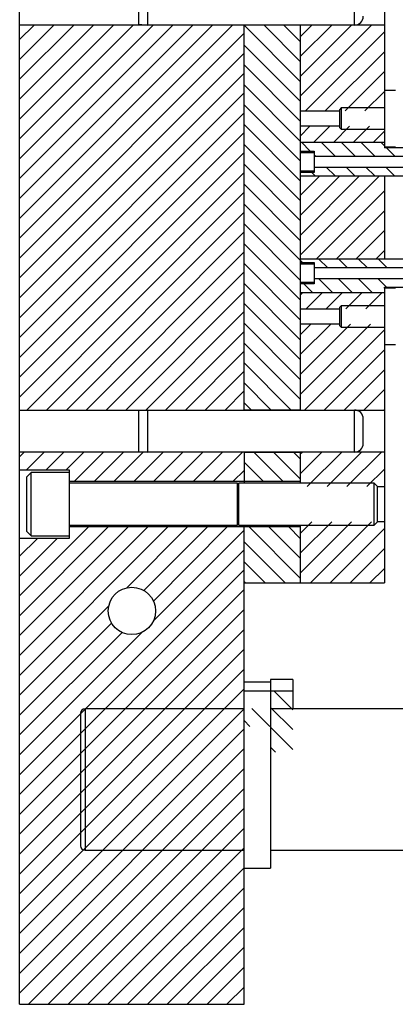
# Model space of a CAD drawing. Header units: inches. Extents: x 1880 to 2363, y -453 to -54.
# Tile 540 of 656: x 1916.54 to 1919.89, y -127.96 to -119.2. Entities that reach past the tile are written whole.
import ezdxf

# ---------------------------------------------------------------- set-up
doc = ezdxf.new("R2010")
doc.units = ezdxf.units.IN
doc.header["$LTSCALE"] = 0.5
doc.header["$MEASUREMENT"] = 0
doc.layers.add('SID-M-F', color=202, linetype='Continuous')
doc.layers.add('SID-M-S', color=105, linetype='Continuous')

msp = doc.modelspace()

# ---------------------------------------------------------------- linework, layer by layer
at = {"layer": 'SID-M-F', "linetype": 'Continuous'}
for p, q in [((1916.54171, -119.3758), (1916.6707, -119.24682)), ((1916.54171, -119.55258), (1916.84748, -119.24682)), ((1916.54171, -119.72935), (1917.02425, -119.24682)), ((1916.54171, -119.90613), (1917.20103, -119.24682)), ((1916.54171, -120.08291), (1917.37781, -119.24682)), ((1916.54171, -120.25968), (1917.55458, -119.24682)), ((1916.54171, -120.43646), (1917.73136, -119.24682)), ((1916.54171, -120.61324), (1917.90814, -119.24682)), ((1916.54171, -120.79001), (1918.08491, -119.24682)), ((1916.54171, -120.96679), (1918.26169, -119.24682)), ((1916.54171, -121.14357), (1918.43847, -119.24682)), ((1919.04171, -119.74829), (1918.54274, -119.24932)), ((1919.04171, -119.57151), (1918.71952, -119.24932)), ((1919.04171, -119.39474), (1918.89629, -119.24932)), ((1919.04171, -119.35067), (1919.14557, -119.24682)), ((1919.04171, -119.52745), (1919.32235, -119.24682)), ((1919.04171, -119.70423), (1919.49913, -119.24682)), ((1919.04171, -119.881), (1919.6759, -119.24682)), ((1919.08818, -120.01132), (1919.79171, -119.30778)), ((1916.54171, -121.32034), (1918.54171, -119.32034)), ((1919.04171, -119.92507), (1918.54171, -119.42507)), ((1919.26496, -120.01132), (1919.79171, -119.48456)), ((1916.54171, -121.49712), (1918.54171, -119.49712)), ((1919.04171, -120.10184), (1918.54171, -119.60184)), ((1919.44173, -120.01132), (1919.79171, -119.66133)), ((1916.54171, -121.6739), (1918.54171, -119.6739)), ((1919.04171, -120.27862), (1918.54171, -119.77862)), ((1916.54171, -121.85067), (1918.54171, -119.85067)), ((1919.61851, -120.01132), (1919.79171, -119.83811)), ((1919.04171, -120.4554), (1918.54171, -119.9554)), ((1916.54171, -122.02745), (1918.54171, -120.02745)), ((1919.04171, -120.63217), (1918.54171, -120.13217)), ((1919.04171, -120.23456), (1919.12896, -120.14732)), ((1919.16373, -120.28932), (1919.30573, -120.14732)), ((1919.34051, -120.28932), (1919.48251, -120.14732)), ((1919.51729, -120.28932), (1919.65929, -120.14732)), ((1916.54171, -122.20423), (1918.54171, -120.20423)), ((1919.69406, -120.28932), (1919.79171, -120.19166)), ((1919.04171, -120.80895), (1918.54171, -120.30895)), ((1919.13179, -120.36869), (1919.05241, -120.28932)), ((1919.35729, -120.41742), (1919.22919, -120.28932)), ((1919.53406, -120.41742), (1919.40596, -120.28932)), ((1919.71084, -120.41742), (1919.58274, -120.28932)), ((1919.79221, -120.32201), (1919.75952, -120.28932)), ((1919.88762, -120.41742), (1919.80952, -120.33932)), ((1916.54171, -122.381), (1918.54171, -120.381)), ((1919.18051, -120.41742), (1919.16671, -120.40362)), ((1919.04171, -120.98573), (1918.54171, -120.48573)), ((1919.35241, -120.58932), (1919.27431, -120.51122)), ((1919.52919, -120.58932), (1919.45109, -120.51122)), ((1919.70596, -120.58932), (1919.62786, -120.51122)), ((1919.88274, -120.58932), (1919.80464, -120.51122)), ((1916.54171, -122.55778), (1918.54171, -120.55778)), ((1919.04171, -120.76489), (1919.21729, -120.58932)), ((1919.04171, -120.94166), (1919.39406, -120.58932)), ((1919.04171, -121.11844), (1919.57084, -120.58932)), ((1919.04171, -121.29522), (1919.74762, -120.58932)), ((1919.17563, -120.58932), (1919.14626, -120.55994)), ((1919.04171, -121.1625), (1918.54171, -120.6625)), ((1916.60446, -122.67182), (1918.54171, -120.73456)), ((1919.18439, -121.32932), (1919.79171, -120.722)), ((1919.06113, -121.35869), (1918.54171, -120.83928)), ((1916.78123, -122.67182), (1918.54171, -120.91133)), ((1919.36117, -121.32932), (1919.79171, -120.89877)), ((1919.04171, -121.51606), (1918.54171, -121.01606)), ((1916.95801, -122.67182), (1918.54171, -121.08811)), ((1919.53795, -121.32932), (1919.79171, -121.07555)), ((1919.04171, -121.69283), (1918.54171, -121.19283)), ((1917.13479, -122.67182), (1918.54171, -121.26489)), ((1919.71472, -121.32932), (1919.79171, -121.25233)), ((1919.04171, -121.86961), (1918.54171, -121.36961)), ((1919.28663, -121.40742), (1919.20853, -121.32932)), ((1919.4634, -121.40742), (1919.3853, -121.32932)), ((1919.64018, -121.40742), (1919.56208, -121.32932)), ((1919.81696, -121.40742), (1919.73886, -121.32932)), ((1917.31156, -122.67182), (1918.54171, -121.44166)), ((1919.33175, -121.62932), (1919.20365, -121.50122)), ((1919.50853, -121.62932), (1919.38043, -121.50122)), ((1919.6853, -121.62932), (1919.5572, -121.50122)), ((1919.81208, -121.57932), (1919.73398, -121.50122)), ((1919.04171, -122.04639), (1918.54171, -121.54639)), ((1919.15497, -121.62932), (1919.0756, -121.54994)), ((1917.48834, -122.67182), (1918.54171, -121.61844)), ((1919.04171, -121.64877), (1919.06117, -121.62932)), ((1919.09595, -121.77132), (1919.23795, -121.62932)), ((1919.27272, -121.77132), (1919.41472, -121.62932)), ((1919.4495, -121.77132), (1919.5915, -121.62932)), ((1919.62628, -121.77132), (1919.76828, -121.62932)), ((1919.04171, -122.22316), (1918.54171, -121.72316)), ((1917.66512, -122.67182), (1918.54171, -121.79522)), ((1919.04171, -122.39994), (1918.54171, -121.89994)), ((1919.04171, -122.00233), (1919.13672, -121.90732)), ((1919.04171, -122.1791), (1919.3135, -121.90732)), ((1919.04171, -122.35588), (1919.49028, -121.90732)), ((1919.04171, -122.53266), (1919.66705, -121.90732)), ((1917.84189, -122.67182), (1918.54171, -121.972)), ((1919.07933, -122.67182), (1919.79171, -121.95943)), ((1919.04171, -122.57672), (1918.54171, -122.07672)), ((1918.01867, -122.67182), (1918.54171, -122.14877)), ((1919.25611, -122.67182), (1919.79171, -122.13621)), ((1918.95754, -122.66932), (1918.54171, -122.25349)), ((1918.19545, -122.67182), (1918.54171, -122.32555)), ((1919.43288, -122.67182), (1919.79171, -122.31299)), ((1918.78076, -122.66932), (1918.54171, -122.43027)), ((1918.37222, -122.67182), (1918.54171, -122.50233)), ((1919.60966, -122.67182), (1919.79171, -122.48976)), ((1918.60398, -122.66932), (1918.54171, -122.60705)), ((1919.78644, -122.67182), (1919.79171, -122.66654)), ((1916.54171, -123.08811), (1916.58301, -123.04682)), ((1916.60179, -123.20482), (1916.75979, -123.04682)), ((1916.77856, -123.20482), (1916.93656, -123.04682)), ((1916.95534, -123.20482), (1917.11334, -123.04682)), ((1917.03062, -123.30632), (1917.29012, -123.04682)), ((1917.20739, -123.30632), (1917.46689, -123.04682)), ((1917.38417, -123.30632), (1917.64367, -123.04682)), ((1917.56095, -123.30632), (1917.82045, -123.04682)), ((1917.73772, -123.30632), (1917.99722, -123.04682)), ((1917.9145, -123.30632), (1918.174, -123.04682)), ((1918.09128, -123.30632), (1918.35078, -123.04682)), ((1918.26805, -123.30632), (1918.52755, -123.04682)), ((1918.88743, -123.30632), (1918.63043, -123.04932)), ((1919.04171, -123.28382), (1918.80721, -123.04932)), ((1919.04171, -123.10705), (1918.98398, -123.04932)), ((1919.04171, -123.06299), (1919.05788, -123.04682)), ((1919.04171, -123.23976), (1919.23466, -123.04682)), ((1919.10519, -123.35307), (1919.41144, -123.04682)), ((1919.28196, -123.35307), (1919.58821, -123.04682)), ((1919.45874, -123.35307), (1919.76499, -123.04682)), ((1918.71065, -123.30632), (1918.54171, -123.13738)), ((1918.44483, -123.30632), (1918.54171, -123.20943)), ((1919.63552, -123.35307), (1919.79171, -123.19687)), ((1919.04171, -123.77009), (1919.14624, -123.66557)), ((1919.04171, -123.94687), (1919.32302, -123.66557)), ((1919.04171, -124.12365), (1919.49979, -123.66557)), ((1919.13282, -124.20932), (1919.67657, -123.66557)), ((1916.54171, -124.32555), (1917.15495, -123.71232)), ((1916.54171, -124.50233), (1917.33172, -123.71232)), ((1916.54171, -124.6791), (1917.5085, -123.71232)), ((1916.54171, -124.85588), (1917.68528, -123.71232)), ((1916.54171, -125.03266), (1917.86205, -123.71232)), ((1917.49796, -124.25318), (1918.03883, -123.71232)), ((1917.64975, -124.27817), (1918.21561, -123.71232)), ((1917.73234, -124.54914), (1918.54171, -123.73976)), ((1917.73329, -124.37141), (1918.39238, -123.71232)), ((1919.04171, -124.16771), (1918.58632, -123.71232)), ((1919.04171, -123.99093), (1918.7631, -123.71232)), ((1919.04171, -123.81415), (1918.93988, -123.71232)), ((1919.3096, -124.20932), (1919.79171, -123.7272)), ((1916.54171, -123.972), (1916.69989, -123.81382)), ((1916.54171, -124.14877), (1916.87667, -123.81382)), ((1918.90655, -124.20932), (1918.54171, -123.84448)), ((1916.54171, -125.91654), (1918.54171, -123.91654)), ((1919.48637, -124.20932), (1919.79171, -123.90398)), ((1918.72977, -124.20932), (1918.54171, -124.02126)), ((1916.54171, -126.09332), (1918.54171, -124.09332)), ((1919.66315, -124.20932), (1919.79171, -124.08075)), ((1918.55299, -124.20932), (1918.54171, -124.19804)), ((1916.54171, -126.27009), (1918.54171, -124.27009)), ((1916.54171, -125.20943), (1917.33565, -124.4155)), ((1916.54171, -126.44687), (1918.54171, -124.44687)), ((1916.54171, -125.38621), (1917.36071, -124.56721)), ((1916.54171, -126.62365), (1918.54171, -124.62365)), ((1916.54171, -125.73976), (1917.63108, -124.6504)), ((1916.54171, -125.56299), (1917.45389, -124.65081)), ((1916.54171, -126.80042), (1918.54171, -124.80042)), ((1916.54171, -126.9772), (1918.54171, -124.9772)), ((1916.54171, -127.15398), (1918.54171, -125.15398)), ((1918.97479, -125.33821), (1918.80922, -125.17265)), ((1916.54171, -127.33075), (1918.54171, -125.33075)), ((1918.77099, -125.48797), (1918.61131, -125.3283)), ((1918.97479, -125.51499), (1918.77793, -125.31814)), ((1918.59421, -125.48797), (1918.54171, -125.43547)), ((1916.54171, -127.50753), (1918.54171, -125.50753)), ((1918.97479, -125.69177), (1918.77793, -125.49492)), ((1916.54171, -127.68431), (1918.54171, -125.68431)), ((1918.8212, -125.71496), (1918.77793, -125.67169)), ((1916.54171, -127.86108), (1918.54171, -125.86108)), ((1916.62026, -127.95932), (1918.54171, -126.03786)), ((1916.79703, -127.95932), (1918.54171, -126.21464)), ((1916.97381, -127.95932), (1918.54171, -126.39141)), ((1917.15059, -127.95932), (1918.54171, -126.56819)), ((1917.32736, -127.95932), (1918.54171, -126.74497)), ((1917.50414, -127.95932), (1918.54171, -126.92174)), ((1917.68092, -127.95932), (1918.54171, -127.09852)), ((1917.85769, -127.95932), (1918.54171, -127.2753)), ((1918.03447, -127.95932), (1918.54171, -127.45207)), ((1918.21125, -127.95932), (1918.54171, -127.62885)), ((1918.38802, -127.95932), (1918.54171, -127.80563))]:
    msp.add_line(p, q, dxfattribs=at)
at = {"layer": 'SID-M-S'}
for p, q in [((1919.79171, -117.70932), (1919.79171, -120.32932)), ((1916.54171, -127.95932), (1916.54171, -118.87182)), ((1917.68421, -119.24682), (1917.68421, -118.87182)), ((1919.52621, -119.24682), (1919.52621, -118.87182)), ((1917.60421, -119.23982), (1917.60421, -118.87881)), ((1919.79171, -119.24682), (1916.54171, -119.24682)), ((1917.60421, -119.23982), (1917.68421, -119.24682)), ((1918.54171, -122.67182), (1918.54171, -119.24682)), ((1919.04171, -119.24932), (1918.54171, -119.24932)), ((1919.04171, -119.24682), (1919.04171, -120.54432)), ((1919.89171, -119.82932), (1919.79171, -119.82932)), ((1919.04171, -120.01132), (1919.39171, -120.01132)), ((1919.40721, -119.98432), (1919.39171, -119.99982)), ((1919.39171, -119.99982), (1919.39171, -120.15882)), ((1919.79171, -119.98432), (1919.40721, -119.98432)), ((1919.40721, -119.98432), (1919.40721, -120.17432)), ((1919.39171, -120.14732), (1919.04171, -120.14732)), ((1919.39171, -120.15882), (1919.40721, -120.17432)), ((1919.40721, -120.17432), (1919.79171, -120.17432)), ((1919.04171, -120.28932), (1919.79171, -120.28932)), ((1919.79171, -120.32932), (1919.89171, -120.32932)), ((1919.79221, -120.32932), (1919.79221, -120.33932)), ((1920.04171, -120.33932), (1919.79221, -120.33932)), ((1919.04171, -120.36869), (1919.16671, -120.36869)), ((1919.16671, -120.38432), (1919.04171, -120.38432)), ((1919.16671, -120.36869), (1919.16671, -120.55994)), ((1920.69671, -120.41742), (1919.16671, -120.41742)), ((1919.16671, -120.51122), (1920.69671, -120.51122)), ((1919.04171, -120.54432), (1919.16671, -120.54432)), ((1919.04171, -120.54432), (1919.04171, -121.37432)), ((1919.16671, -120.55994), (1919.04171, -120.55994)), ((1919.04171, -120.58932), (1920.04171, -120.58932)), ((1919.79171, -120.58932), (1919.79171, -121.32932)), ((1920.04171, -121.32932), (1919.04171, -121.32932)), ((1919.04171, -121.35869), (1919.16671, -121.35869)), ((1919.16671, -121.37432), (1919.04171, -121.37432)), ((1919.04171, -121.37432), (1919.04171, -122.67182)), ((1919.16671, -121.35869), (1919.16671, -121.54994)), ((1920.69671, -121.40742), (1919.16671, -121.40742)), ((1919.16671, -121.50122), (1920.69671, -121.50122)), ((1919.04171, -121.53432), (1919.16671, -121.53432)), ((1919.16671, -121.54994), (1919.04171, -121.54994)), ((1919.89171, -121.58932), (1919.79171, -121.58932)), ((1919.79171, -121.58932), (1919.79171, -124.20932)), ((1919.79221, -121.57932), (1920.04171, -121.57932)), ((1919.79221, -121.58932), (1919.79221, -121.57932)), ((1919.79171, -121.62932), (1919.04171, -121.62932)), ((1919.40721, -121.74432), (1919.39171, -121.75982)), ((1919.39171, -121.75982), (1919.39171, -121.91882)), ((1919.79171, -121.74432), (1919.40721, -121.74432)), ((1919.40721, -121.74432), (1919.40721, -121.93432)), ((1919.04171, -121.77132), (1919.39171, -121.77132)), ((1919.39171, -121.90732), (1919.04171, -121.90732)), ((1919.39171, -121.91882), (1919.40721, -121.93432)), ((1919.40721, -121.93432), (1919.79171, -121.93432)), ((1919.79171, -122.08932), (1919.89171, -122.08932)), ((1916.54171, -122.67182), (1919.79171, -122.67182)), ((1917.68421, -122.67182), (1917.60421, -122.67881)), ((1917.60421, -123.03982), (1917.60421, -122.67881)), ((1917.68421, -123.04682), (1917.68421, -122.67182)), ((1918.54171, -122.66932), (1919.04171, -122.66932)), ((1919.52621, -123.04682), (1919.52621, -122.67182)), ((1919.60421, -122.96882), (1919.60421, -122.74982)), ((1919.79171, -123.04682), (1916.54171, -123.04682)), ((1917.60421, -123.03982), (1917.68421, -123.04682)), ((1918.54171, -123.04682), (1918.54171, -123.32182)), ((1919.04171, -123.04932), (1918.54171, -123.04932)), ((1919.04171, -123.04682), (1919.04171, -123.32182)), ((1916.54171, -123.20482), (1916.98171, -123.20482)), ((1916.64421, -123.22807), (1916.60671, -123.26557)), ((1916.98171, -123.22807), (1916.64421, -123.22807)), ((1916.64421, -123.79057), (1916.64421, -123.22807)), ((1916.98171, -123.20482), (1916.98171, -123.81382)), ((1916.60671, -123.75307), (1916.60671, -123.26557)), ((1916.98171, -123.30632), (1919.04171, -123.30632)), ((1918.48211, -123.32182), (1916.98171, -123.32182)), ((1918.48211, -123.69682), (1918.48211, -123.32182)), ((1918.49348, -123.32182), (1918.48364, -123.34887)), ((1919.70046, -123.32182), (1918.49348, -123.32182)), ((1918.49348, -123.69682), (1918.49348, -123.32182)), ((1919.73171, -123.35307), (1919.70046, -123.32182)), ((1919.70046, -123.69682), (1919.70046, -123.32182)), ((1918.48364, -123.66976), (1918.48364, -123.34887)), ((1919.73171, -123.35307), (1919.79171, -123.35307)), ((1919.73171, -123.66557), (1919.73171, -123.35307)), ((1918.48364, -123.66976), (1918.49348, -123.69682)), ((1919.70046, -123.69682), (1919.73171, -123.66557)), ((1919.79171, -123.66557), (1919.73171, -123.66557)), ((1916.60671, -123.75307), (1916.64421, -123.79057)), ((1916.98171, -123.69682), (1918.48211, -123.69682)), ((1919.04171, -123.71232), (1916.98171, -123.71232)), ((1918.49348, -123.69682), (1919.70046, -123.69682)), ((1918.54171, -127.95932), (1918.54171, -123.69682)), ((1919.04171, -123.69682), (1919.04171, -124.20932)), ((1916.98171, -123.81382), (1916.54171, -123.81382)), ((1916.64421, -123.79057), (1916.98171, -123.79057)), ((1918.54171, -124.20932), (1919.79171, -124.20932)), ((1918.77793, -125.09317), (1918.54171, -125.09317)), ((1918.97479, -125.06979), (1918.77793, -125.06979)), ((1918.77793, -125.06979), (1918.77793, -126.74672)), ((1918.97479, -125.06979), (1918.97479, -125.32939)), ((1918.77793, -125.17191), (1918.54171, -125.17191)), ((1918.97479, -125.17265), (1918.77793, -125.17265)), ((1918.54171, -125.32939), (1917.12439, -125.32939)), ((1917.12439, -125.32939), (1917.12439, -126.58924)), ((1920.45073, -125.32939), (1918.77793, -125.32939)), ((1917.08502, -125.36876), (1917.08502, -126.54987)), ((1917.12439, -126.58924), (1918.54171, -126.58924)), ((1918.77793, -126.58924), (1920.45073, -126.58924)), ((1918.54171, -126.74672), (1918.77793, -126.74672)), ((1916.54171, -127.95932), (1918.54171, -127.95932))]:
    msp.add_line(p, q, dxfattribs=at)
msp.add_circle((1917.54171, -124.45932), 0.21095, dxfattribs=at)
for centre, radius, start, end in [((1919.52621, -119.16882), 0.078, 270, 0), ((1919.52621, -122.74982), 0.078, 0, 90), ((1919.52621, -122.96882), 0.078, 270, 0), ((1918.4829, -123.3486), 0.000787, 180, 340), ((1918.4829, -123.67003), 0.000787, 20, 180), ((1917.12439, -125.36876), 0.03937, 90, 180), ((1917.12439, -126.54987), 0.03937, 180, 270)]:
    msp.add_arc(centre, radius, start, end, dxfattribs=at)

doc.saveas('drawing.dxf')
